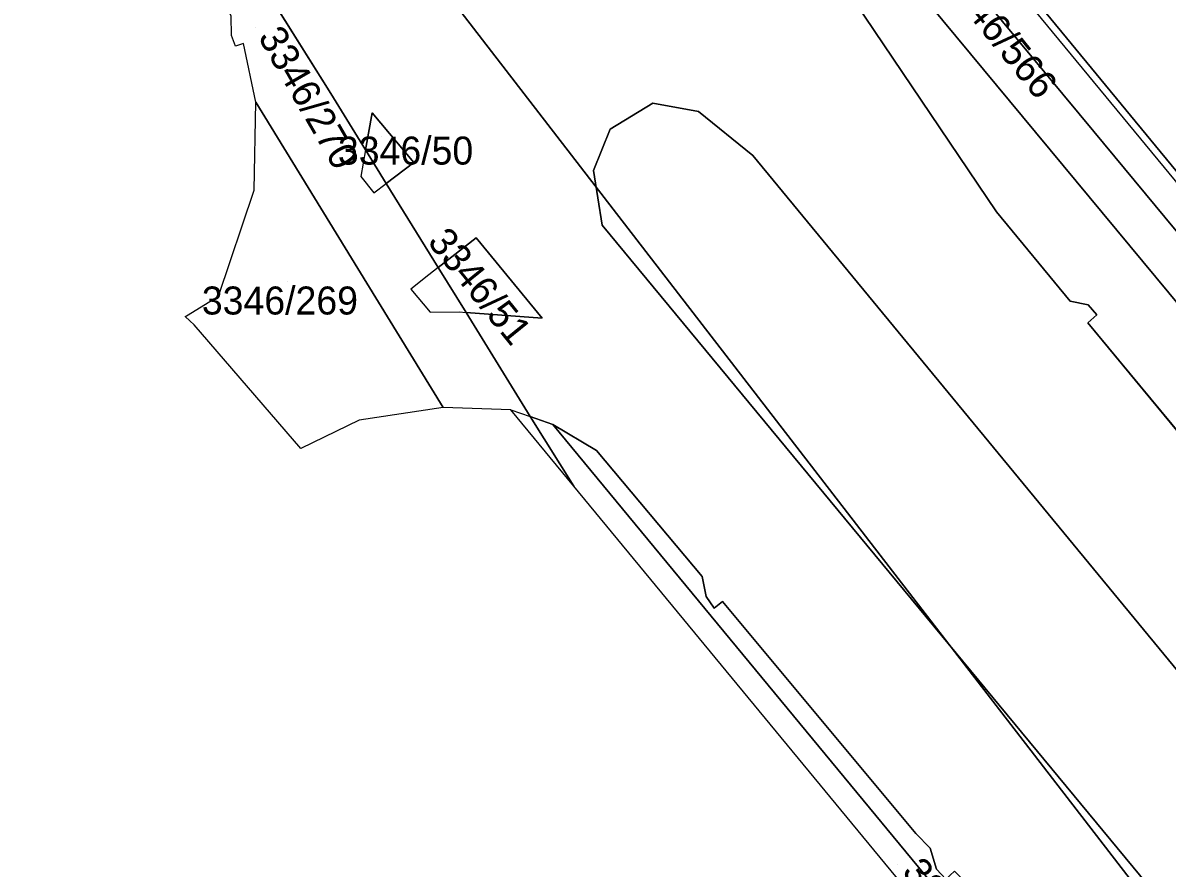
# Model space of a CAD drawing. Extents: x -262715 to -259381, y -1237238 to -1231182.
# Drawn here: x -262241.7 to -262159.9, y -1235578.3 to -1235517.9 of the extents above; entities that cross this region are included whole.
import ezdxf

# ---------------------------------------------------------------- set-up
doc = ezdxf.new("R2010")
doc.units = 0
for name, color, linetype in [('body_kn', 7, 'Continuous'), ('katuz_linie', 7, 'Continuous'), ('kladpar_druhypozemkov', 7, 'Continuous'), ('kladpar_hranice', 7, 'Continuous'), ('kladpar_parcelnecisla', 7, 'Continuous'), ('kladpar_plochy', 7, 'Continuous'), ('zappar_hrandruhpozemk', 7, 'Continuous'), ('zuob_linie', 7, 'Continuous'), ('zuob_plochy', 7, 'Continuous')]:
    doc.layers.add(name, color=color, linetype=linetype)

msp = doc.modelspace()

# ---------------------------------------------------------------- linework, layer by layer
at = {"layer": 'body_kn'}
for p, q in [((-262226.77, -1235518.8), (-262226.77, -1235518.8)), ((-262226.47, -1235519.56), (-262226.47, -1235519.56)), ((-262225.9, -1235519.36), (-262225.9, -1235519.36)), ((-262225.02, -1235523.54), (-262225.02, -1235523.54)), ((-262225.02, -1235523.54), (-262225.02, -1235523.54)), ((-262219.67, -1235522.94), (-262219.67, -1235522.94)), ((-262196.66, -1235523.62), (-262196.66, -1235523.62)), ((-262216.72, -1235524.32), (-262216.72, -1235524.32)), ((-262193.4, -1235524.22), (-262193.4, -1235524.22)), ((-262199.71, -1235525.48), (-262199.71, -1235525.48)), ((-262165.16, -1235525.65), (-262165.16, -1235525.65)), ((-262217.19, -1235526.96), (-262217.19, -1235526.96)), ((-262189.52, -1235527.36), (-262189.52, -1235527.36)), ((-262213.75, -1235527.85), (-262213.75, -1235527.85)), ((-262213.75, -1235527.85), (-262213.75, -1235527.85)), ((-262200.9, -1235528.44), (-262200.9, -1235528.44)), ((-262217.52, -1235528.85), (-262217.52, -1235528.85)), ((-262215.71, -1235529.35), (-262215.71, -1235529.35)), ((-262215.71, -1235529.35), (-262215.71, -1235529.35)), ((-262225.14, -1235529.84), (-262225.14, -1235529.84)), ((-262216.6, -1235530.03), (-262216.6, -1235530.03)), ((-262172.11, -1235531.39), (-262172.11, -1235531.39)), ((-262200.29, -1235532.33), (-262200.29, -1235532.33)), ((-262209.28, -1235533.24), (-262209.28, -1235533.24)), ((-262212.67, -1235535.89), (-262212.67, -1235535.89)), ((-262212, -1235535.36), (-262212, -1235535.36)), ((-262217.09, -1235536.48), (-262217.09, -1235536.48)), ((-262227.7, -1235537.42), (-262227.7, -1235537.42)), ((-262213.95, -1235536.91), (-262213.95, -1235536.91)), ((-262166.85, -1235537.77), (-262166.85, -1235537.77)), ((-262165.56, -1235538.04), (-262165.56, -1235538.04)), ((-262230.07, -1235538.87), (-262230.07, -1235538.87)), ((-262230.07, -1235538.87), (-262230.07, -1235538.87)), ((-262229.97, -1235538.81), (-262229.97, -1235538.81)), ((-262229.74, -1235539.17), (-262229.74, -1235539.17)), ((-262212.56, -1235538.56), (-262212.56, -1235538.56)), ((-262210.51, -1235538.54), (-262210.51, -1235538.54)), ((-262210.01, -1235538.58), (-262210.01, -1235538.58)), ((-262210.01, -1235538.58), (-262210.01, -1235538.58)), ((-262204.57, -1235538.97), (-262204.57, -1235538.97)), ((-262204.57, -1235538.97), (-262204.57, -1235538.97)), ((-262164.94, -1235538.75), (-262164.94, -1235538.75)), ((-262229.43, -1235539.45), (-262229.43, -1235539.45)), ((-262165.58, -1235539.32), (-262165.58, -1235539.32)), ((-262211.65, -1235545.36), (-262211.65, -1235545.36)), ((-262211.65, -1235545.36), (-262211.65, -1235545.36)), ((-262206.8, -1235545.52), (-262206.8, -1235545.52)), ((-262206.8, -1235545.52), (-262206.8, -1235545.52)), ((-262217.65, -1235546.27), (-262217.65, -1235546.27)), ((-262205.43, -1235546), (-262205.43, -1235546)), ((-262205.43, -1235546), (-262205.43, -1235546)), ((-262203.8, -1235546.57), (-262203.8, -1235546.57)), ((-262203.8, -1235546.57), (-262203.8, -1235546.57)), ((-262221.8, -1235548.29), (-262221.8, -1235548.29)), ((-262200.69, -1235548.44), (-262200.69, -1235548.44)), ((-262202.3, -1235550.98), (-262202.3, -1235550.98)), ((-262202.3, -1235550.98), (-262202.3, -1235550.98)), ((-262193.13, -1235557.44), (-262193.13, -1235557.44)), ((-262192.86, -1235558.87), (-262192.86, -1235558.87)), ((-262191.68, -1235559.21), (-262191.68, -1235559.21)), ((-262192.27, -1235559.69), (-262192.27, -1235559.69)), ((-262177.88, -1235575.79), (-262177.88, -1235575.79)), ((-262176.86, -1235576.83), (-262176.86, -1235576.83))]:
    msp.add_line(p, q, dxfattribs=at)
at = {"layer": 'katuz_linie'}
msp.add_lwpolyline([(-262158.19, -1235604.44), (-262202.3, -1235550.98), (-262206.8, -1235545.52), (-262211.65, -1235545.36), (-262217.65, -1235546.27), (-262221.8, -1235548.29), (-262229.43, -1235539.45), (-262229.74, -1235539.17), (-262230.07, -1235538.87), (-262229.97, -1235538.81), (-262227.7, -1235537.42), (-262225.14, -1235529.84), (-262225.02, -1235523.54), (-262225.9, -1235519.36), (-262226.47, -1235519.56), (-262226.77, -1235518.8), (-262226.78, -1235517.4), (-262230.1, -1235509.79), (-262236.2, -1235500.71), (-262239.92, -1235496.27), (-262240.09, -1235496.11), (-262240.46, -1235495.75), (-262242.88, -1235493.42)], dxfattribs=at)
at = {"layer": 'kladpar_druhypozemkov'}
for p, q in [((-262225.06, -1235518.19), (-262225.06, -1235518.19)), ((-262216.05, -1235525.98), (-262216.05, -1235525.98)), ((-262222.76, -1235536.38), (-262222.76, -1235536.38)), ((-262208.14, -1235536.65), (-262208.14, -1235536.65)), ((-262179.2, -1235577.99), (-262179.2, -1235577.99))]:
    msp.add_line(p, q, dxfattribs=at)
at = {"layer": 'kladpar_hranice'}
for p, q in [((-262100.82, -1235659.07), (-262455.78, -1235199.04)), ((-262455.78, -1235199.04), (-262100.82, -1235659.07)), ((-262217.19, -1235526.96), (-262215.71, -1235529.35)), ((-262215.71, -1235529.35), (-262217.19, -1235526.96)), ((-262213.75, -1235527.85), (-262215.71, -1235529.35)), ((-262212, -1235535.36), (-262215.71, -1235529.35)), ((-262215.71, -1235529.35), (-262212, -1235535.36)), ((-262212, -1235535.36), (-262210.01, -1235538.58)), ((-262210.01, -1235538.58), (-262212, -1235535.36)), ((-262205.43, -1235546), (-262210.01, -1235538.58)), ((-262204.57, -1235538.97), (-262210.01, -1235538.58)), ((-262202.3, -1235550.98), (-262205.43, -1235546)), ((-262205.43, -1235546), (-262203.8, -1235546.57))]:
    msp.add_line(p, q, dxfattribs=at)
for points in [[(-262214.09, -1235455.33), (-262209.97, -1235463.45), (-262210.91, -1235465.18), (-262212.18, -1235468.94), (-262212.07, -1235474.16), (-262210.54, -1235478.29), (-262208.25, -1235481.63), (-262206.64, -1235482.22), (-262206.14, -1235482.86), (-262206.87, -1235483.4), (-262190.52, -1235504.16), (-262187.41, -1235508.71), (-262186.17, -1235509.28), (-262185.63, -1235510), (-262186.24, -1235510.44), (-262172.11, -1235531.39), (-262166.85, -1235537.77), (-262165.56, -1235538.04), (-262164.94, -1235538.75), (-262165.58, -1235539.32), (-262133.43, -1235578.19)], [(-262212.07, -1235474.16), (-262212.18, -1235468.94), (-262201.93, -1235481.3), (-262184.64, -1235502.15), (-262182.63, -1235504.58), (-262165.16, -1235525.65), (-262146.94, -1235547.63), (-262145.68, -1235549.15), (-262143.96, -1235551.22), (-262146.43, -1235553.27), (-262212.07, -1235474.16)], [(-262133.43, -1235578.19), (-262165.58, -1235539.32), (-262164.94, -1235538.75), (-262165.56, -1235538.04), (-262166.85, -1235537.77), (-262172.11, -1235531.39), (-262186.24, -1235510.44), (-262185.63, -1235510), (-262186.17, -1235509.28), (-262187.41, -1235508.71), (-262190.52, -1235504.16), (-262206.87, -1235483.4), (-262206.14, -1235482.86), (-262206.64, -1235482.22), (-262208.25, -1235481.63), (-262210.54, -1235478.29), (-262212.07, -1235474.16), (-262146.43, -1235553.27)], [(-262146.94, -1235547.63), (-262165.16, -1235525.65), (-262182.63, -1235504.58), (-262184.64, -1235502.15), (-262201.93, -1235481.3)], [(-262147.91, -1235542.24), (-262176.04, -1235508.11), (-262180.44, -1235502.77), (-262182.45, -1235500.34), (-262194.54, -1235485.67)], [(-262217.19, -1235526.96), (-262219.67, -1235522.94), (-262227.88, -1235509.81), (-262237.6, -1235493.99), (-262240.46, -1235495.75)], [(-262240.46, -1235495.75), (-262237.6, -1235493.99), (-262227.88, -1235509.81), (-262219.67, -1235522.94), (-262217.19, -1235526.96)], [(-262225.02, -1235523.54), (-262225.9, -1235519.36), (-262226.47, -1235519.56), (-262226.77, -1235518.8), (-262226.78, -1235517.4), (-262230.1, -1235509.79), (-262236.2, -1235500.71), (-262239.92, -1235496.27), (-262240.09, -1235496.11), (-262240.46, -1235495.75)], [(-262176.04, -1235508.11), (-262147.91, -1235542.24)], [(-262230.07, -1235538.87), (-262229.97, -1235538.81), (-262227.7, -1235537.42), (-262225.14, -1235529.84), (-262225.02, -1235523.54)], [(-262211.65, -1235545.36), (-262217.09, -1235536.48), (-262225.02, -1235523.54)], [(-262225.02, -1235523.54), (-262217.09, -1235536.48), (-262211.65, -1235545.36)], [(-262085.74, -1235647.92), (-262132.19, -1235591.56), (-262158.37, -1235565.14), (-262189.52, -1235527.36), (-262193.4, -1235524.22), (-262196.66, -1235523.62), (-262199.71, -1235525.48), (-262200.9, -1235528.44), (-262200.29, -1235532.33), (-262136.59, -1235609.33), (-262113.31, -1235633.36), (-262095.72, -1235654.36)], [(-262095.72, -1235654.36), (-262113.31, -1235633.36), (-262136.59, -1235609.33), (-262200.29, -1235532.33), (-262200.9, -1235528.44), (-262199.71, -1235525.48), (-262196.66, -1235523.62), (-262193.4, -1235524.22), (-262189.52, -1235527.36), (-262158.37, -1235565.14), (-262132.19, -1235591.56), (-262085.74, -1235647.92)], [(-262215.71, -1235529.35), (-262213.75, -1235527.85), (-262216.72, -1235524.32), (-262217.19, -1235526.96)], [(-262217.19, -1235526.96), (-262216.72, -1235524.32), (-262213.75, -1235527.85)], [(-262210.01, -1235538.58), (-262204.57, -1235538.97), (-262209.28, -1235533.24), (-262212, -1235535.36)], [(-262212, -1235535.36), (-262209.28, -1235533.24), (-262204.57, -1235538.97)], [(-262211.65, -1235545.36), (-262217.65, -1235546.27), (-262221.8, -1235548.29), (-262229.43, -1235539.45), (-262229.74, -1235539.17), (-262230.07, -1235538.87)], [(-262210.01, -1235538.58), (-262205.43, -1235546), (-262202.3, -1235550.98)], [(-262202.3, -1235550.98), (-262206.8, -1235545.52), (-262211.65, -1235545.36)], [(-262154.73, -1235599.11), (-262175.12, -1235578.48), (-262175.72, -1235579.05), (-262176.4, -1235578.34), (-262176.86, -1235576.83), (-262177.88, -1235575.79), (-262191.68, -1235559.21), (-262192.27, -1235559.69), (-262192.86, -1235558.87), (-262193.13, -1235557.44), (-262200.69, -1235548.44), (-262203.8, -1235546.57), (-262205.43, -1235546)], [(-262203.8, -1235546.57), (-262200.69, -1235548.44), (-262193.13, -1235557.44), (-262192.86, -1235558.87), (-262192.27, -1235559.69), (-262191.68, -1235559.21), (-262177.88, -1235575.79), (-262176.86, -1235576.83), (-262176.4, -1235578.34), (-262175.72, -1235579.05), (-262175.12, -1235578.48), (-262154.73, -1235599.11)], [(-262156.86, -1235603.38), (-262203.8, -1235546.57)], [(-262203.8, -1235546.57), (-262156.86, -1235603.38), (-262092.38, -1235681.54), (-262091.43, -1235681.94), (-262090.55, -1235681.64), (-262088.57, -1235680.02), (-262085.28, -1235684.03), (-262087.26, -1235685.53), (-262087.81, -1235686.33), (-262087.74, -1235687.21), (-262084, -1235691.81), (-262085.41, -1235692.75), (-262093.33, -1235683.03), (-262100.71, -1235674.09), (-262118.21, -1235652.89), (-262158.19, -1235604.44), (-262202.3, -1235550.98)]]:
    msp.add_lwpolyline(points, dxfattribs=at)
at = {"layer": 'kladpar_plochy'}
for p, q in [((-262219.67, -1235522.94), (-262227.88, -1235509.81)), ((-262186.24, -1235510.44), (-262172.11, -1235531.39)), ((-262217.19, -1235526.96), (-262219.67, -1235522.94)), ((-262196.66, -1235523.62), (-262199.71, -1235525.48)), ((-262193.4, -1235524.22), (-262196.66, -1235523.62)), ((-262216.72, -1235524.32), (-262217.19, -1235526.96)), ((-262213.75, -1235527.85), (-262216.72, -1235524.32)), ((-262189.52, -1235527.36), (-262193.4, -1235524.22)), ((-262199.71, -1235525.48), (-262200.9, -1235528.44)), ((-262158.37, -1235565.14), (-262189.52, -1235527.36)), ((-262215.71, -1235529.35), (-262213.75, -1235527.85)), ((-262200.9, -1235528.44), (-262200.29, -1235532.33)), ((-262212, -1235535.36), (-262215.71, -1235529.35)), ((-262172.11, -1235531.39), (-262166.85, -1235537.77)), ((-262200.29, -1235532.33), (-262136.59, -1235609.33)), ((-262209.28, -1235533.24), (-262212, -1235535.36)), ((-262204.57, -1235538.97), (-262209.28, -1235533.24)), ((-262166.85, -1235537.77), (-262165.56, -1235538.04)), ((-262165.56, -1235538.04), (-262164.94, -1235538.75)), ((-262205.43, -1235546), (-262210.01, -1235538.58)), ((-262210.01, -1235538.58), (-262204.57, -1235538.97)), ((-262164.94, -1235538.75), (-262165.58, -1235539.32)), ((-262165.58, -1235539.32), (-262133.43, -1235578.19)), ((-262203.8, -1235546.57), (-262205.43, -1235546)), ((-262200.69, -1235548.44), (-262203.8, -1235546.57)), ((-262193.13, -1235557.44), (-262200.69, -1235548.44)), ((-262192.86, -1235558.87), (-262193.13, -1235557.44)), ((-262192.27, -1235559.69), (-262192.86, -1235558.87)), ((-262191.68, -1235559.21), (-262192.27, -1235559.69)), ((-262177.88, -1235575.79), (-262191.68, -1235559.21)), ((-262176.86, -1235576.83), (-262177.88, -1235575.79)), ((-262176.4, -1235578.34), (-262176.86, -1235576.83))]:
    msp.add_line(p, q, dxfattribs=at)
for points in [[(-262212.07, -1235474.16), (-262212.18, -1235468.94), (-262201.93, -1235481.3), (-262184.64, -1235502.15), (-262182.63, -1235504.58), (-262165.16, -1235525.65), (-262146.94, -1235547.63), (-262145.68, -1235549.15), (-262143.96, -1235551.22), (-262146.43, -1235553.27)], [(-262194.54, -1235485.67), (-262191.51, -1235483.18), (-262189.56, -1235481.58), (-262185.92, -1235486.11), (-262183.27, -1235483.94), (-262180.3, -1235481.5), (-262179.12, -1235480.53), (-262178.2, -1235481.65), (-262176.68, -1235480.38), (-262171.58, -1235476.12), (-262171.04, -1235475.67), (-262128.99, -1235526.67), (-262135.95, -1235532.4), (-262133.84, -1235534.97), (-262134.26, -1235535.33), (-262136.87, -1235537.52), (-262139.01, -1235534.92), (-262141.47, -1235536.95), (-262142.24, -1235537.58), (-262147.46, -1235541.87), (-262147.91, -1235542.24), (-262176.04, -1235508.11), (-262180.44, -1235502.77), (-262182.45, -1235500.34)], [(-262240.46, -1235495.75), (-262237.6, -1235493.99), (-262227.88, -1235509.81), (-262219.67, -1235522.94), (-262217.19, -1235526.96), (-262215.71, -1235529.35), (-262212, -1235535.36), (-262210.01, -1235538.58), (-262205.43, -1235546), (-262202.3, -1235550.98), (-262206.8, -1235545.52), (-262211.65, -1235545.36), (-262217.09, -1235536.48), (-262225.02, -1235523.54), (-262225.9, -1235519.36), (-262226.47, -1235519.56), (-262226.77, -1235518.8), (-262226.78, -1235517.4), (-262230.1, -1235509.79), (-262236.2, -1235500.71), (-262239.92, -1235496.27), (-262240.09, -1235496.11)], [(-262230.07, -1235538.87), (-262229.97, -1235538.81), (-262227.7, -1235537.42), (-262225.14, -1235529.84), (-262225.02, -1235523.54), (-262217.09, -1235536.48), (-262211.65, -1235545.36), (-262217.65, -1235546.27), (-262221.8, -1235548.29), (-262229.43, -1235539.45), (-262229.74, -1235539.17)], [(-262095.72, -1235654.36), (-262113.31, -1235633.36), (-262136.59, -1235609.33), (-262200.29, -1235532.33), (-262200.9, -1235528.44), (-262199.71, -1235525.48), (-262196.66, -1235523.62), (-262193.4, -1235524.22), (-262189.52, -1235527.36), (-262158.37, -1235565.14), (-262132.19, -1235591.56), (-262085.74, -1235647.92), (-262088.37, -1235645.31), (-262093.72, -1235649.67), (-262092.3, -1235651.1)], [(-262213.75, -1235527.85), (-262215.71, -1235529.35), (-262217.19, -1235526.96), (-262216.72, -1235524.32)], [(-262204.57, -1235538.97), (-262210.01, -1235538.58), (-262212, -1235535.36), (-262209.28, -1235533.24)], [(-262203.8, -1235546.57), (-262156.86, -1235603.38), (-262092.38, -1235681.54), (-262091.43, -1235681.94), (-262090.55, -1235681.64), (-262088.57, -1235680.02), (-262085.28, -1235684.03), (-262087.26, -1235685.53), (-262087.81, -1235686.33), (-262087.74, -1235687.21), (-262084, -1235691.81), (-262085.41, -1235692.75), (-262093.33, -1235683.03), (-262100.71, -1235674.09), (-262118.21, -1235652.89), (-262158.19, -1235604.44), (-262202.3, -1235550.98), (-262205.43, -1235546)]]:
    msp.add_lwpolyline(points, close=True, dxfattribs=at)
for points in [[(-262133.43, -1235578.19), (-262165.58, -1235539.32), (-262164.94, -1235538.75), (-262165.56, -1235538.04), (-262166.85, -1235537.77), (-262172.11, -1235531.39), (-262186.24, -1235510.44), (-262185.63, -1235510), (-262186.17, -1235509.28), (-262187.41, -1235508.71), (-262190.52, -1235504.16), (-262206.87, -1235483.4), (-262206.14, -1235482.86), (-262206.64, -1235482.22), (-262208.25, -1235481.63), (-262210.54, -1235478.29), (-262212.07, -1235474.16), (-262146.43, -1235553.27)], [(-262146.94, -1235547.63), (-262165.16, -1235525.65), (-262182.63, -1235504.58)], [(-262176.04, -1235508.11), (-262147.91, -1235542.24)], [(-262156.86, -1235603.38), (-262203.8, -1235546.57), (-262200.69, -1235548.44), (-262193.13, -1235557.44), (-262192.86, -1235558.87), (-262192.27, -1235559.69), (-262191.68, -1235559.21), (-262177.88, -1235575.79), (-262176.86, -1235576.83), (-262176.4, -1235578.34), (-262175.72, -1235579.05), (-262175.12, -1235578.48), (-262154.73, -1235599.11)]]:
    msp.add_lwpolyline(points, dxfattribs=at)
at = {"layer": 'zappar_hrandruhpozemk'}
for p, q in [((-262155.34, -1235534.01), (-262174.07, -1235511.29)), ((-262217.19, -1235526.96), (-262217.52, -1235528.85)), ((-262217.52, -1235528.85), (-262216.6, -1235530.03)), ((-262216.6, -1235530.03), (-262215.71, -1235529.35)), ((-262213.95, -1235536.91), (-262212.56, -1235538.56)), ((-262206.8, -1235545.52), (-262205.43, -1235546))]:
    msp.add_line(p, q, dxfattribs=at)
for points in [[(-262212, -1235535.36), (-262212.67, -1235535.89), (-262213.95, -1235536.91)], [(-262212.56, -1235538.56), (-262210.51, -1235538.54), (-262210.01, -1235538.58)]]:
    msp.add_lwpolyline(points, dxfattribs=at)
at = {"layer": 'zuob_linie'}
msp.add_lwpolyline([(-262158.19, -1235604.44), (-262202.3, -1235550.98), (-262206.8, -1235545.52), (-262211.65, -1235545.36), (-262217.65, -1235546.27), (-262221.8, -1235548.29), (-262229.43, -1235539.45), (-262229.74, -1235539.17), (-262230.07, -1235538.87), (-262229.97, -1235538.81), (-262227.7, -1235537.42), (-262225.14, -1235529.84), (-262225.02, -1235523.54), (-262225.9, -1235519.36), (-262226.47, -1235519.56), (-262226.77, -1235518.8), (-262226.78, -1235517.4), (-262230.1, -1235509.79), (-262236.2, -1235500.71), (-262239.92, -1235496.27), (-262240.09, -1235496.11), (-262240.46, -1235495.75), (-262242.88, -1235493.42)], dxfattribs=at)
at = {"layer": 'zuob_plochy'}
msp.add_lwpolyline([(-262158.19, -1235604.44), (-262202.3, -1235550.98), (-262206.8, -1235545.52), (-262211.65, -1235545.36), (-262217.65, -1235546.27), (-262221.8, -1235548.29), (-262229.43, -1235539.45), (-262229.74, -1235539.17), (-262230.07, -1235538.87), (-262229.97, -1235538.81), (-262227.7, -1235537.42), (-262225.14, -1235529.84), (-262225.02, -1235523.54), (-262225.9, -1235519.36), (-262226.47, -1235519.56), (-262226.77, -1235518.8), (-262226.78, -1235517.4), (-262230.1, -1235509.79), (-262236.2, -1235500.71), (-262239.92, -1235496.27), (-262240.09, -1235496.11), (-262240.46, -1235495.75), (-262242.88, -1235493.42)], dxfattribs=at)

# ---------------------------------------------------------------- texts
at = {"layer": 'kladpar_parcelnecisla'}
for s, rotation, p in [('3346/566', 309, (-262176.194, -1235514.808)), ('3346/270', 300, (-262224.91, -1235518.887)), ('3346/51', 309, (-262212.826, -1235533.556)), ('3346/45', 309, (-262178.933, -1235578.558))]:
    msp.add_text(s, height=2, rotation=rotation, dxfattribs=at).set_placement(p)
for s, p in [('3346/50', (-262219.162, -1235528.01)), ('3346/269', (-262228.883, -1235538.72))]:
    msp.add_text(s, height=2, dxfattribs=at).set_placement(p)

doc.saveas('drawing.dxf')
